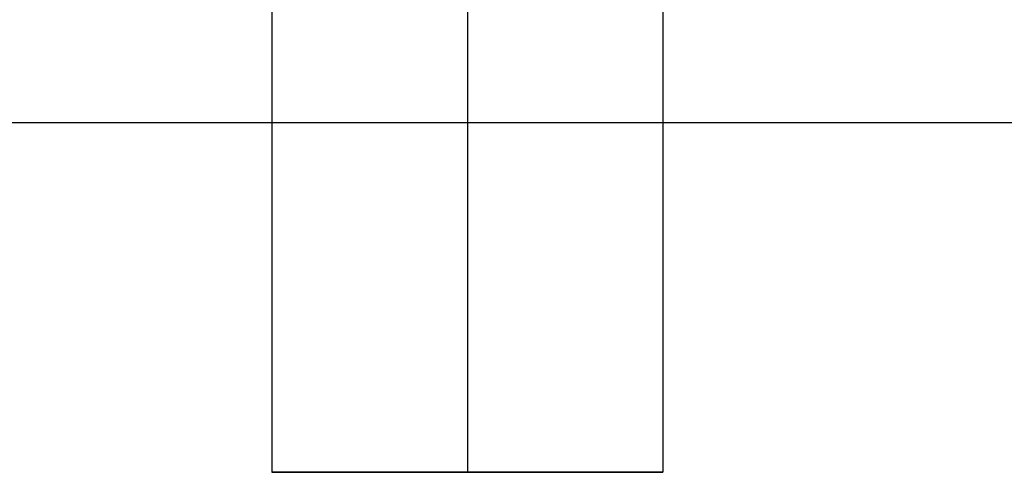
# Model space of a CAD drawing. Header units: millimetres. Extents: x -429 to 422, y -262 to 259.
# Tile 457 of 656: x 71 to 84, y 150 to 156. Entities that reach past the tile are written whole.
import ezdxf

# ---------------------------------------------------------------- set-up
doc = ezdxf.new("R2010")
doc.units = ezdxf.units.MM
doc.layers.add('Default', color=7, linetype='Continuous', true_color=0x000000)

msp = doc.modelspace()

# ---------------------------------------------------------------- linework, layer by layer
at = {"layer": 'Default'}
for p, q in [((74.373, 150.065, 880.822), (79.373, 150.065, 880.822)), ((76.873, 150.065, 878.322), (76.873, 150.065, 883.322))]:
    msp.add_line(p, q, dxfattribs=at)
for points in [[(74.373, 195.065, 880.822), (74.373, 172.565, 880.822), (74.373, 150.065, 880.822)], [(76.873, 195.065, 883.322), (76.873, 172.565, 883.322), (76.873, 150.065, 883.322)], [(76.873, 195.065, 878.322), (76.873, 172.565, 878.322), (76.873, 150.065, 878.322)], [(79.373, 195.065, 880.822), (79.373, 172.565, 880.822), (79.373, 150.065, 880.822)], [(411.873, 154.531, 771.822), (-3.127, 154.531, 771.822), (-418.127, 154.531, 771.822)], [(288.873, 154.531, 780.822), (-3.127, 154.531, 780.822), (-295.127, 154.531, 780.822)]]:
    msp.add_open_spline(points, degree=2, dxfattribs=at)
msp.add_rational_spline([(79.373, 150.065, 880.822), (79.373, 150.065, 883.322), (76.873, 150.065, 883.322), (74.373, 150.065, 883.322), (74.373, 150.065, 880.822), (74.373, 150.065, 878.322), (76.873, 150.065, 878.322), (79.373, 150.065, 878.322), (79.373, 150.065, 880.822)], [1, 0.707106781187, 1, 0.707106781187, 1, 0.707106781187, 1, 0.707106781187, 1], degree=2, knots=[0, 0, 0, 5.497787, 5.497787, 10.995574, 10.995574, 16.493361, 16.493361, 21.991149, 21.991149, 21.991149], dxfattribs=at)

doc.saveas('drawing.dxf')
